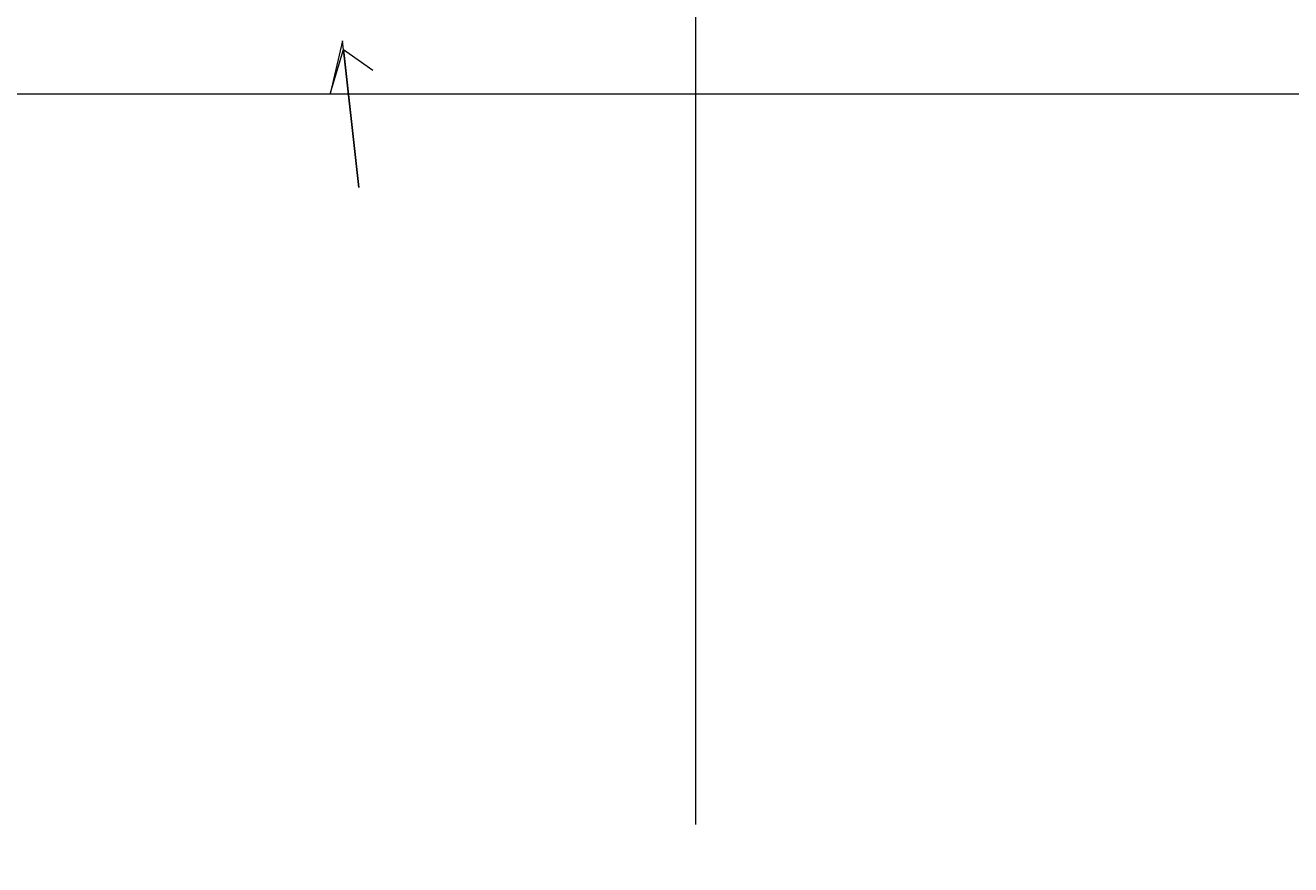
# Model space of a CAD drawing. Header units: millimetres. Extents: x -20950785 to 389010297, y -11535949 to 14056629.
# Tile 499 of 654: x 17953903 to 19892101, y -3112317 to -1825730. Entities that reach past the tile are written whole.
import ezdxf

# ---------------------------------------------------------------- set-up
doc = ezdxf.new("R2010")
doc.units = ezdxf.units.MM
doc.header["$LTSCALE"] = 60
doc.header["$MEASUREMENT"] = 0
doc.layers.add('TEXT', color=7, linetype='Continuous')
doc.styles.add('Annotative', font='arial.ttf')
doc.styles.add('style1', font='txt.shx', dxfattribs={"height": 1})

msp = doc.modelspace()

# ---------------------------------------------------------------- linework, layer by layer
at = {"color": 7, "linetype": 'Continuous', "lineweight": 9, "ltscale": 2}
for p, q in [((18980610.25, -793494.5), (18980610.25, -3050814)), ((18439682.09, -1849309.1), (18421070, -1930857)), ((18464865.5, -2074528.5), (18439682.09, -1849309.1)), ((18421070, -1930857), (18441192, -1862812.5)), ((18441192, -1862812.5), (18464865.5, -2074528.5)), ((18441192, -1862812.5), (18486171.5, -1894747.5)), ((12735258, -1930857), (25225962.5, -1930857))]:
    msp.add_line(p, q, dxfattribs=at)

# ---------------------------------------------------------------- texts
at = {"color": 7, "linetype": 'Continuous', "lineweight": 9, "char_height": 2000, "attachment_point": 1, "rotation": 270, "style": 'Annotative'}
for insert in [(18195512.02, 1504545.1), (18195512.02, 1074680.1)]:
    msp.add_mtext_dynamic_manual_height_columns('\\pi3721.38129;RCC BOX TYPE \\P\\pi6282.77284;ABUTMENT', width=27876.5961, gutter_width=1000, heights=[0], dxfattribs=dict(at, insert=insert))
at = {"linetype": 'Continuous', "lineweight": 9, "insert": (14567545.71, -2298452.55, -64476.19), "char_height": 10000, "width": 426432.7641, "attachment_point": 1, "style": 'style1'}
msp.add_mtext('\\pi37433.97777;{\\fVerdana|b0|i0|c0|p34;CONSTRUCTION OF HIGH  LEVEL BRIDGE ACROSS \\P\\pi13491.73465;KALIBEDA NALLA IN KM-2/10 ON MAKDI-HIRAPUR ROAD.\\fTimes New Roman|b0|i0|c0|p18;   }', dxfattribs=at)
at = {"linetype": 'Continuous', "lineweight": 9, "attachment_point": 1}
for s, insert, char_height, width in [('\\pi5418.09167,t45718.09167;{\\fTimes New Roman|b0|i0|c0|p18;\\L ELEVATION OF \\P\\pi2504.57329,t42804.57329;ABUTMENT ELEMENT \\P\\pi7381.21352,t47681.21352;DIRECTION}', (14770053.27, -2493965.4), 1300, 25045.2677), ('\\pi7448.80773;{\\fTimes New Roman|b0|i0|c0|p18;\\LCertified that the boring details  shown are correct.}', (14599538.28, -2546719.98), 1915.15152, 72153.3279)]:
    msp.add_mtext(s, dxfattribs=dict(at, insert=insert, char_height=char_height, width=width))
at = {"layer": 'TEXT', "linetype": 'Continuous', "lineweight": 9, "char_height": 1300, "attachment_point": 1}
for s, insert, width in [('\\pi2427.77062;{\\fTimes New Roman|b0|i0|c0|p18;\\LELEVATION OF PIER \\P\\pi3593.74034;ALONG CURRENT \\P\\pi6498.82325;DIRECTION  }', (14804929.82, -2480078.11), 23280.4872), ('\\pi1974.11068;{\\fTimes New Roman|b0|i0|c0|p18;\\LELEVATION OF PIER \\P\\pi3681.82517;ALONG TRAFFIC  \\P\\pi6045.16331;DIRECTION  }', (14825572.26, -2480530.83), 22373.1673)]:
    msp.add_mtext(s, dxfattribs=dict(at, insert=insert, width=width))

doc.saveas('drawing.dxf')
